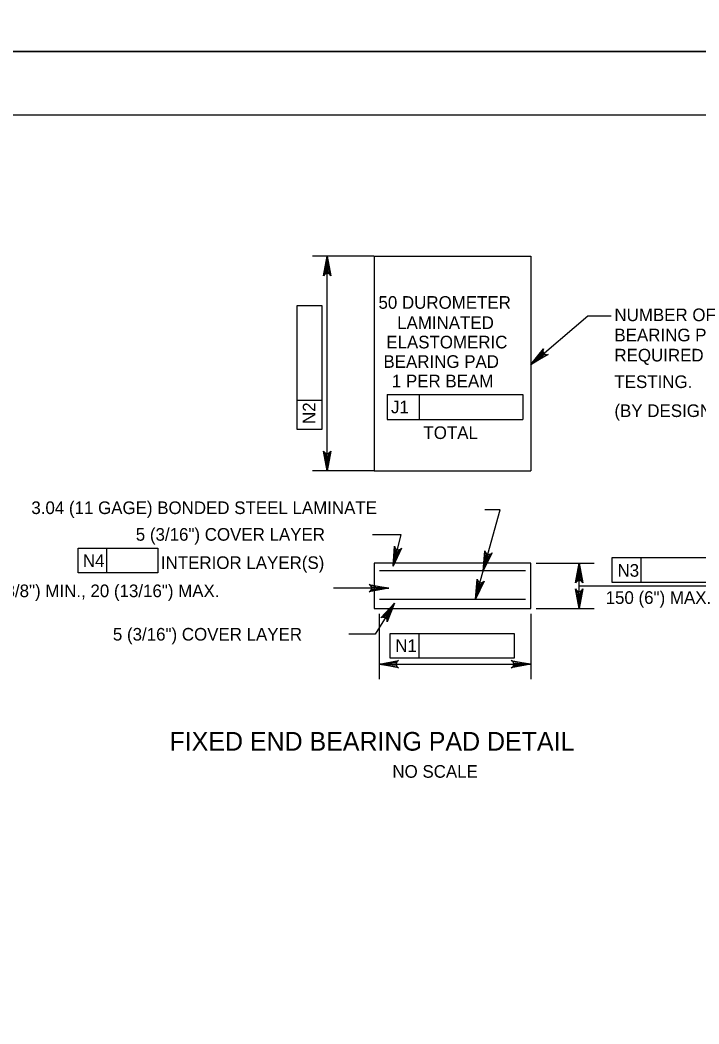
# Model space of a CAD drawing. Extents: x 638263 to 640360, y 293683 to 298655.
# Drawn here: x 639739.4 to 639900.5, y 297610.6 to 297849 of the extents above; entities that cross this region are included whole.
import ezdxf

# ---------------------------------------------------------------- set-up
doc = ezdxf.new("R2010")
doc.units = 0
for name, color, linetype in [('2', 7, 'Continuous'), ('3', 7, 'Continuous'), ('5', 7, 'Continuous'), ('6', 7, 'Continuous'), ('8', 7, 'Continuous'), ('PLT-BNDY', 7, 'Continuous')]:
    doc.layers.add(name, color=color, linetype=linetype)

msp = doc.modelspace()

# ---------------------------------------------------------------- linework, layer by layer
at = {"layer": '2'}
msp.add_line((639316.46, 297826.46), (640102.46, 297826.46), dxfattribs=at)
at = {"layer": '3'}
for p, q in [((639812.33, 297741.96), (639812.33, 297792.92)), ((639823.43, 297792.92), (639860.63, 297792.92)), ((639823.43, 297792.92), (639823.43, 297741.96)), ((639860.63, 297792.92), (639860.63, 297741.96)), ((639805.14, 297781.18), (639811.05, 297781.18)), ((639805.14, 297758.63), (639805.14, 297781.18)), ((639811.05, 297781.18), (639811.05, 297751.78)), ((639874.2, 297778.71), (639879.7, 297778.71)), ((639826.57, 297760.06), (639834.13, 297760.06)), ((639826.57, 297760.06), (639826.57, 297754.16)), ((639834.13, 297760.06), (639834.13, 297754.16)), ((639834.13, 297760.06), (639858.72, 297760.06)), ((639858.72, 297760.06), (639858.72, 297754.16)), ((639805.14, 297751.78), (639805.14, 297758.63)), ((639811.05, 297758.63), (639805.14, 297758.63)), ((639826.57, 297754.16), (639858.72, 297754.16)), ((639811.05, 297751.78), (639805.14, 297751.78)), ((639823.43, 297741.96), (639860.63, 297741.96)), ((639829.88, 297726.77), (639823.04, 297726.77)), ((639827.95, 297719.28), (639829.88, 297726.77)), ((639753.19, 297717.69), (639753.19, 297723.6)), ((639753.19, 297723.6), (639772.1, 297723.6)), ((639760.03, 297717.69), (639760.03, 297723.6)), ((639772.1, 297723.6), (639772.1, 297717.69)), ((639879.96, 297721.34), (639886.8, 297721.34)), ((639879.96, 297715.43), (639879.96, 297721.34)), ((639886.8, 297715.43), (639886.8, 297721.34)), ((639886.8, 297721.34), (639909.35, 297721.34)), ((639860.63, 297719.98), (639823.43, 297719.98)), ((639823.43, 297719.98), (639823.43, 297709.25)), ((639860.63, 297709.25), (639860.63, 297719.98)), ((639861.86, 297719.98), (639875.63, 297719.98)), ((639872.09, 297709.25), (639872.09, 297719.98)), ((639872.09, 297719.98), (639872.09, 297719.98)), ((639772.1, 297717.69), (639753.19, 297717.69)), ((639859.38, 297718.2), (639824.68, 297718.2)), ((639872.09, 297714.61), (639909.74, 297714.61)), ((639909.35, 297715.43), (639879.96, 297715.43)), ((639824.68, 297711.48), (639859.38, 297711.48)), ((639823.43, 297709.25), (639860.63, 297709.25)), ((639828.26, 297710.51), (639823.67, 297703.17)), ((639861.86, 297709.25), (639875.63, 297709.25)), ((639823.67, 297703.17), (639817.44, 297703.17)), ((639827.28, 297703.34), (639834.13, 297703.34)), ((639827.28, 297697.43), (639827.28, 297703.34)), ((639834.13, 297697.43), (639834.13, 297703.34)), ((639834.13, 297703.34), (639856.68, 297703.34)), ((639856.68, 297703.34), (639856.68, 297697.43)), ((639856.68, 297697.43), (639827.28, 297697.43))]:
    msp.add_line(p, q, dxfattribs=at)
for points in [[(639812.33, 297792.92), (639813.2, 297788.26), (639812.95, 297788.61), (639812.64, 297788.8), (639812.33, 297788.85), (639812.02, 297788.8), (639811.7, 297788.61), (639811.46, 297788.26), (639812.33, 297792.92), (639811.7, 297788.61), (639812.02, 297788.8), (639812.33, 297792.92), (639812.33, 297788.85), (639812.64, 297788.8), (639812.33, 297792.92), (639812.95, 297788.61)], [(639860.63, 297767.2), (639874.2, 297778.71)], [(639860.63, 297767.2), (639863.62, 297770.88), (639863.51, 297770.46), (639863.57, 297770.1), (639863.73, 297769.83), (639863.98, 297769.63), (639864.32, 297769.51), (639864.75, 297769.55), (639860.63, 297767.2), (639864.32, 297769.51), (639863.98, 297769.63), (639860.63, 297767.2), (639863.73, 297769.83), (639863.57, 297770.1), (639860.63, 297767.2), (639863.51, 297770.46)], [(639812.33, 297741.96), (639811.46, 297746.62), (639811.7, 297746.26), (639812.02, 297746.08), (639812.33, 297746.02), (639812.64, 297746.08), (639812.95, 297746.26), (639813.2, 297746.62), (639812.33, 297741.96), (639812.95, 297746.26), (639812.64, 297746.08), (639812.33, 297741.96), (639812.33, 297746.02), (639812.02, 297746.08), (639812.33, 297741.96), (639811.7, 297746.26)], [(639827.95, 297719.28), (639828.27, 297724.01), (639828.42, 297723.6), (639828.67, 297723.35), (639828.96, 297723.22), (639829.28, 297723.19), (639829.63, 297723.29), (639829.96, 297723.58), (639827.95, 297719.28), (639829.63, 297723.29), (639829.28, 297723.19), (639827.95, 297719.28), (639828.96, 297723.22), (639828.67, 297723.35), (639827.95, 297719.28), (639828.42, 297723.6)], [(639849.35, 297718.2), (639849.75, 297722.92), (639849.89, 297722.51), (639850.14, 297722.25), (639850.43, 297722.11), (639850.74, 297722.08), (639851.09, 297722.18), (639851.43, 297722.46), (639849.35, 297718.2), (639851.09, 297722.18), (639850.74, 297722.08), (639849.35, 297718.2), (639850.43, 297722.11), (639850.14, 297722.25), (639849.35, 297718.2), (639849.89, 297722.51)], [(639872.09, 297719.98), (639872.96, 297715.32), (639872.71, 297715.67), (639872.4, 297715.86), (639872.09, 297715.91), (639871.78, 297715.86), (639871.46, 297715.67), (639871.22, 297715.32), (639872.09, 297719.98), (639871.46, 297715.67), (639871.78, 297715.86), (639872.09, 297719.98), (639872.09, 297715.91), (639872.4, 297715.86), (639872.09, 297719.98), (639872.71, 297715.67)], [(639847.49, 297711.48), (639847.89, 297716.21), (639848.03, 297715.79), (639848.28, 297715.53), (639848.57, 297715.4), (639848.89, 297715.36), (639849.24, 297715.46), (639849.57, 297715.74), (639847.49, 297711.48), (639849.24, 297715.46), (639848.89, 297715.36), (639847.49, 297711.48), (639848.57, 297715.4), (639848.28, 297715.53), (639847.49, 297711.48), (639848.03, 297715.79)], [(639826.9, 297714.06), (639822.24, 297713.18), (639822.6, 297713.43), (639822.79, 297713.74), (639822.84, 297714.06), (639822.79, 297714.37), (639822.6, 297714.68), (639822.24, 297714.93), (639826.9, 297714.06), (639822.6, 297714.68), (639822.79, 297714.37), (639826.9, 297714.06), (639822.84, 297714.06), (639822.79, 297713.74), (639826.9, 297714.06), (639822.6, 297713.43)], [(639872.09, 297709.25), (639871.22, 297713.91), (639871.46, 297713.55), (639871.78, 297713.36), (639872.09, 297713.31), (639872.4, 297713.36), (639872.71, 297713.55), (639872.96, 297713.91), (639872.09, 297709.25), (639872.71, 297713.55), (639872.4, 297713.36), (639872.09, 297709.25), (639872.09, 297713.31), (639871.78, 297713.36), (639872.09, 297709.25), (639871.46, 297713.55)], [(639828.26, 297710.51), (639826.53, 297706.09), (639826.51, 297706.53), (639826.34, 297706.85), (639826.1, 297707.06), (639825.81, 297707.18), (639825.45, 297707.19), (639825.05, 297707.02), (639828.26, 297710.51), (639825.45, 297707.19), (639825.81, 297707.18), (639828.26, 297710.51), (639826.1, 297707.06), (639826.34, 297706.85), (639828.26, 297710.51), (639826.51, 297706.53)], [(639824.6, 297696.05), (639829.26, 297696.92), (639828.9, 297696.67), (639828.72, 297696.36), (639828.67, 297696.05), (639828.72, 297695.73), (639828.9, 297695.42), (639829.26, 297695.17), (639824.6, 297696.05), (639828.9, 297695.42), (639828.72, 297695.73), (639824.6, 297696.05), (639828.67, 297696.05), (639828.72, 297696.36), (639824.6, 297696.05), (639828.9, 297696.67)], [(639860.63, 297696.05), (639855.97, 297695.17), (639856.33, 297695.42), (639856.52, 297695.73), (639856.57, 297696.05), (639856.52, 297696.36), (639856.33, 297696.67), (639855.97, 297696.92), (639860.63, 297696.05), (639856.33, 297696.67), (639856.52, 297696.36), (639860.63, 297696.05), (639856.57, 297696.05), (639856.52, 297695.73), (639860.63, 297696.05), (639856.33, 297695.42)]]:
    msp.add_lwpolyline(points, dxfattribs=at)
at = {"layer": '5'}
for p, q in [((639847.53, 297711.64), (639853.36, 297732.71)), ((639826.91, 297714.06), (639813.83, 297714.06))]:
    msp.add_line(p, q, dxfattribs=at)
at = {"layer": '6'}
msp.add_line((639853.36, 297732.71), (639849.68, 297732.71), dxfattribs=at)
at = {"layer": '8'}
for p, q in [((639823.37, 297792.92), (639808.79, 297792.92)), ((639823.37, 297741.96), (639808.79, 297741.96)), ((639824.6, 297708.02), (639824.6, 297692.5)), ((639860.63, 297708.02), (639860.63, 297692.5)), ((639824.6, 297696.05), (639860.63, 297696.05))]:
    msp.add_line(p, q, dxfattribs=at)
for points in [[(639811.94, 297790.55), (639812.72, 297790.55), (639812.33, 297792.92)], [(639811.94, 297744.32), (639812.72, 297744.32), (639812.33, 297741.96)]]:
    msp.add_lwpolyline(points, close=True, dxfattribs=at)
at = {"layer": 'PLT-BNDY'}
for points in [[(639276.46, 298435.46), (640117.46, 298435.46), (640117.46, 297841.46), (639276.46, 297841.46)], [(639276.46, 297841.46), (640117.46, 297841.46), (640117.46, 297247.46), (639276.46, 297247.46)]]:
    msp.add_lwpolyline(points, close=True, dxfattribs=at)

# ---------------------------------------------------------------- texts
at = {"layer": '3'}
for s, height, p in [('50 DUROMETER', 3, (639824.47, 297780.41)), ('NUMBER OF', 3, (639880.47, 297777.47)), ('LAMINATED', 3, (639828.9, 297775.61)), ('BEARING PADS', 3, (639880.47, 297772.68)), ('ELASTOMERIC', 3, (639826.32, 297771)), ('REQUIRED FOR', 3, (639880.47, 297767.9)), ('BEARING PAD', 3, (639825.65, 297766.38)), ('1 PER BEAM', 3, (639827.65, 297761.76)), ('TESTING.', 3, (639880.47, 297761.59)), ('(BY DESIGNER)', 3, (639880.47, 297754.71)), ('TOTAL', 3, (639835.14, 297749.49)), ('3.04 (11 GAGE) BONDED STEEL LAMINATE', 3, (639742.08, 297731.67)), ('5 (3/16") COVER LAYER', 3, (639766.87, 297725.34)), ('N4', 3, (639754.31, 297719.1)), ('INTERIOR LAYER(S)', 3, (639772.83, 297718.63)), ('N3', 3, (639881.2, 297716.79)), ('10 (3/8") MIN., 20 (13/16") MAX.', 3, (639729.04, 297711.94)), ('150 (6") MAX.', 3, (639878.39, 297710.34)), ('5 (3/16") COVER LAYER', 3, (639761.43, 297701.63)), ('N1', 3, (639828.47, 297698.92)), ('FIXED END BEARING PAD DETAIL', 4.4292, (639774.87, 297675.5)), ('NO SCALE', 3, (639827.77, 297669.06))]:
    msp.add_text(s, height=height, dxfattribs=at).set_placement(p)
for s, rotation, p in [('N2', 90, (639809.51, 297753.06)), ('J1', 359.9382, (639827.44, 297755.61))]:
    msp.add_text(s, height=3, rotation=rotation, dxfattribs=at).set_placement(p)

doc.saveas('drawing.dxf')
